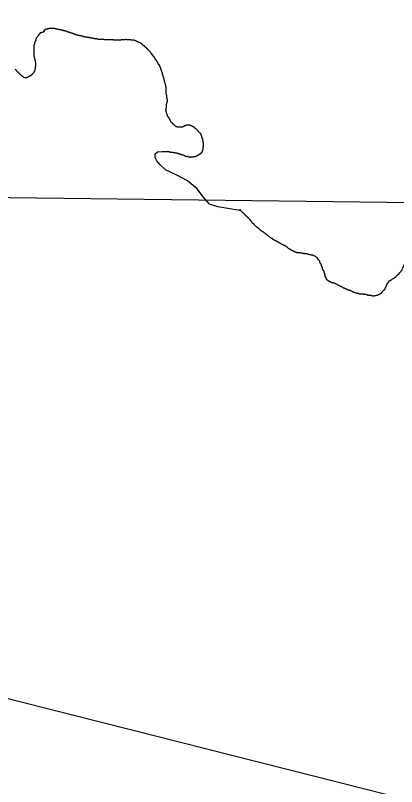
# Model space of a CAD drawing. Extents: x 813775 to 1157140, y 1757555 to 1979907.
# Drawn here: x 1042796 to 1046134, y 1824900 to 1831646 of the extents above; entities that cross this region are included whole.
import ezdxf

# ---------------------------------------------------------------- set-up
doc = ezdxf.new("R2010")
doc.units = 0
for name, color, linetype in [('Level 35', 7, 'Continuous'), ('Level 5', 7, 'Continuous'), ('R_Draft', 7, 'Continuous')]:
    doc.layers.add(name, color=color, linetype=linetype)

msp = doc.modelspace()

# ---------------------------------------------------------------- linework, layer by layer
at = {"layer": 'Level 35'}
msp.add_lwpolyline([(1044764.4, 1829938.4), (1044673.7, 1829954.3), (1044567.7, 1829971.1), (1044495.2, 1829993.4), (1044439.4, 1830057.6), (1044383.6, 1830132.9), (1044302.7, 1830199.9), (1044210.7, 1830247.3), (1044110.3, 1830294.8), (1044060.1, 1830342.2), (1044035, 1830372.9), (1044018.2, 1830403.6), (1044021, 1830434.3), (1044040.5, 1830453.8), (1044079.6, 1830456.6), (1044127, 1830456.6)], dxfattribs=at)
for points in [[(1043373.9, 1831466), (1043368.3, 1831466), (1043362.7, 1831466), (1043357.1, 1831468.8), (1043351.6, 1831471.5), (1043346, 1831471.5), (1043340.4, 1831474.3), (1043334.8, 1831474.3), (1043329.2, 1831477.1), (1043323.7, 1831477.1), (1043318.1, 1831479.9), (1043312.5, 1831482.7), (1043306.9, 1831482.7), (1043301.4, 1831485.5), (1043295.8, 1831488.3), (1043290.2, 1831491.1), (1043284.6, 1831491.1), (1043279, 1831493.9), (1043273.5, 1831493.9), (1043267.9, 1831496.7), (1043262.3, 1831499.5), (1043256.7, 1831499.5), (1043251.1, 1831502.2), (1043245.6, 1831505), (1043240, 1831507.8), (1043234.4, 1831507.8), (1043228.8, 1831510.6), (1043223.3, 1831510.6), (1043217.7, 1831513.4), (1043212.1, 1831513.4), (1043206.5, 1831516.2), (1043200.9, 1831516.2), (1043195.4, 1831519), (1043189.8, 1831519), (1043184.2, 1831519), (1043178.6, 1831521.8), (1043173, 1831521.8), (1043167.5, 1831524.6), (1043161.9, 1831524.6), (1043156.3, 1831524.6), (1043150.7, 1831527.4), (1043145.1, 1831527.4), (1043139.6, 1831530.2), (1043134, 1831530.2), (1043128.4, 1831530.2), (1043122.8, 1831530.2), (1043117.3, 1831530.2), (1043111.7, 1831530.2), (1043106.1, 1831530.2), (1043100.5, 1831530.2), (1043094.9, 1831530.2), (1043089.4, 1831530.2), (1043083.8, 1831527.4), (1043078.2, 1831527.4), (1043072.6, 1831524.6), (1043067, 1831524.6), (1043061.5, 1831524.6), (1043055.9, 1831521.8), (1043050.3, 1831519), (1043050.3, 1831513.4), (1043013.9, 1831492.5), (1043050.3, 1831513.4), (1043050.3, 1831519)], [(1043013.9, 1831492.5), (1042990.9, 1831463.2), (1042988.1, 1831457.6), (1042982.5, 1831452), (1042979.7, 1831446.4), (1042976.9, 1831440.8), (1042974.2, 1831435.3), (1042974.2, 1831429.7), (1042971.4, 1831424.1), (1042968.6, 1831418.5), (1042965.8, 1831412.9), (1042963, 1831407.4), (1042963, 1831401.8), (1042963, 1831396.2), (1042960.2, 1831390.6), (1042957.4, 1831385), (1042957.4, 1831379.5), (1042957.4, 1831373.9), (1042957.4, 1831368.3), (1042957.4, 1831362.7), (1042957.4, 1831357.1), (1042957.4, 1831351.5), (1042957.4, 1831346), (1042957.4, 1831340.4), (1042957.4, 1831334.8), (1042957.4, 1831329.2), (1042957.4, 1831323.6), (1042957.4, 1831318.1), (1042957.4, 1831312.5), (1042957.4, 1831306.9), (1042957.4, 1831301.3), (1042957.4, 1831295.7), (1042957.4, 1831290.2), (1042960.2, 1831284.6), (1042960.2, 1831279), (1042963, 1831273.4), (1042963, 1831267.8), (1042965.8, 1831262.3), (1042965.8, 1831256.7), (1042968.6, 1831251.1), (1042968.6, 1831245.5), (1042968.6, 1831239.9), (1042971.4, 1831234.3), (1042971.4, 1831228.8), (1042971.4, 1831223.2), (1042971.4, 1831217.6), (1042971.4, 1831212), (1042971.4, 1831206.4), (1042971.4, 1831200.9), (1042968.6, 1831195.3), (1042968.6, 1831189.7), (1042968.6, 1831184.1), (1042968.6, 1831178.5), (1042965.8, 1831173), (1042965.8, 1831167.4), (1042963, 1831161.8), (1042960.2, 1831156.2), (1042957.4, 1831150.6), (1042954.6, 1831145), (1042951.8, 1831139.5), (1042946.3, 1831133.9), (1042940.7, 1831128.3), (1042935.1, 1831122.7), (1042929.5, 1831119.9), (1042923.9, 1831117.1), (1042918.4, 1831114.3), (1042912.8, 1831111.6), (1042907.2, 1831108.8), (1042901.6, 1831103.2), (1042896.1, 1831100.4), (1042890.5, 1831100.4), (1042884.9, 1831100.4), (1042879.3, 1831100.4), (1042873.7, 1831100.4), (1042868.2, 1831103.2), (1042862.6, 1831108.8), (1042857, 1831111.6), (1042851.4, 1831117.1), (1042845.8, 1831119.9), (1042843.1, 1831125.5), (1042837.5, 1831128.3), (1042834.7, 1831133.9), (1042829.1, 1831139.5), (1042823.5, 1831142.3), (1042820.7, 1831147.8), (1042815.2, 1831150.6), (1042812.4, 1831156.2), (1042806.8, 1831159), (1042804, 1831164.6), (1042798.4, 1831170.2), (1042795.6, 1831175.7)], [(1043876, 1831410.2), (1043870.4, 1831412.9), (1043864.8, 1831415.7), (1043859.2, 1831418.5), (1043853.7, 1831421.3), (1043848.1, 1831424.1), (1043842.5, 1831426.9), (1043836.9, 1831426.9), (1043831.3, 1831429.7), (1043825.8, 1831429.7), (1043820.2, 1831429.7), (1043814.6, 1831429.7), (1043809, 1831429.7), (1043803.4, 1831432.5), (1043797.9, 1831432.5), (1043792.3, 1831432.5), (1043786.7, 1831432.5), (1043781.1, 1831432.5), (1043775.5, 1831432.5), (1043770, 1831432.5), (1043764.4, 1831435.3), (1043758.8, 1831435.3), (1043753.2, 1831432.5), (1043747.7, 1831432.5), (1043742.1, 1831432.5), (1043736.5, 1831432.5), (1043730.9, 1831432.5), (1043725.3, 1831432.5), (1043719.8, 1831429.7), (1043714.2, 1831429.7), (1043708.6, 1831429.7), (1043703, 1831429.7), (1043697.4, 1831429.7), (1043691.9, 1831429.7), (1043686.3, 1831429.7), (1043680.7, 1831429.7), (1043675.1, 1831429.7), (1043669.6, 1831429.7), (1043664, 1831429.7), (1043658.4, 1831429.7), (1043652.8, 1831432.5), (1043647.2, 1831432.5), (1043641.7, 1831432.5), (1043636.1, 1831432.5), (1043630.5, 1831432.5), (1043624.9, 1831432.5), (1043619.3, 1831432.5), (1043613.8, 1831432.5), (1043608.2, 1831432.5), (1043602.6, 1831432.5), (1043597, 1831432.5), (1043591.4, 1831432.5), (1043585.9, 1831432.5), (1043580.3, 1831432.5), (1043574.7, 1831432.5), (1043569.1, 1831435.3), (1043563.6, 1831435.3), (1043558, 1831435.3), (1043552.4, 1831435.3), (1043546.8, 1831435.3), (1043541.2, 1831435.3), (1043535.7, 1831435.3), (1043530.1, 1831435.3), (1043524.5, 1831435.3), (1043518.9, 1831438.1), (1043513.3, 1831438.1), (1043507.8, 1831440.9), (1043502.2, 1831440.9), (1043496.6, 1831440.9), (1043491, 1831440.9), (1043485.5, 1831443.6), (1043479.9, 1831443.6), (1043474.3, 1831446.4), (1043468.7, 1831446.4), (1043463.1, 1831446.4), (1043457.6, 1831449.2), (1043452, 1831449.2), (1043446.4, 1831449.2), (1043440.8, 1831452), (1043435.2, 1831452), (1043429.7, 1831452), (1043424.1, 1831454.8), (1043418.5, 1831454.8), (1043412.9, 1831454.8), (1043407.3, 1831454.8), (1043401.8, 1831457.6), (1043396.2, 1831457.6), (1043390.6, 1831460.4), (1043385, 1831460.4), (1043379.5, 1831463.2), (1043373.9, 1831466)], [(1044118.6, 1830955.3), (1044115.9, 1830960.9), (1044115.9, 1830966.5), (1044115.9, 1830972), (1044115.9, 1830977.6), (1044115.9, 1830983.2), (1044115.9, 1830988.8), (1044115.9, 1830994.4), (1044115.9, 1830999.9), (1044115.9, 1831005.5), (1044115.9, 1831011.1), (1044115.9, 1831016.7), (1044113.1, 1831022.3), (1044113.1, 1831027.8), (1044113.1, 1831033.4), (1044110.3, 1831039), (1044110.3, 1831044.6), (1044107.5, 1831050.2), (1044104.7, 1831055.8), (1044104.7, 1831061.3), (1044101.9, 1831066.9), (1044101.9, 1831072.5), (1044099.1, 1831078.1), (1044099.1, 1831083.7), (1044099.1, 1831089.2), (1044096.3, 1831094.8), (1044093.5, 1831100.4), (1044093.5, 1831106), (1044090.7, 1831111.6), (1044090.7, 1831117.1), (1044088, 1831122.7), (1044085.2, 1831128.3), (1044082.4, 1831133.9), (1044082.4, 1831139.5), (1044079.6, 1831145.1), (1044079.6, 1831150.6), (1044076.8, 1831156.2), (1044074, 1831161.8), (1044074, 1831167.4), (1044071.2, 1831173), (1044068.4, 1831178.5), (1044068.4, 1831184.1), (1044065.6, 1831189.7), (1044062.9, 1831195.3), (1044060.1, 1831200.9), (1044060.1, 1831206.4), (1044054.5, 1831212), (1044046.1, 1831214.8), (1044051.7, 1831217.6), (1044046.1, 1831220.4), (1044046.1, 1831226), (1044043.3, 1831231.6), (1044040.5, 1831237.1), (1044035, 1831242.7), (1044032.2, 1831248.3), (1044029.4, 1831253.9), (1044026.6, 1831259.5), (1044021, 1831262.3), (1044018.2, 1831267.8), (1044015.4, 1831273.4), (1044012.6, 1831279), (1044009.9, 1831284.6), (1044004.3, 1831287.4), (1044001.5, 1831293), (1043998.7, 1831298.5), (1043993.1, 1831301.3), (1043990.3, 1831306.9), (1043987.5, 1831312.5), (1043982, 1831318.1), (1043979.2, 1831323.6), (1043973.6, 1831329.2), (1043968, 1831334.8), (1043962.4, 1831340.4), (1043959.6, 1831346), (1043954.1, 1831348.8), (1043951.3, 1831354.3), (1043945.7, 1831357.1), (1043942.9, 1831362.7), (1043937.3, 1831365.5), (1043931.8, 1831371.1), (1043926.2, 1831373.9), (1043923.4, 1831379.5), (1043917.8, 1831382.3), (1043912.2, 1831387.8), (1043906.6, 1831390.6), (1043903.9, 1831396.2), (1043898.3, 1831399), (1043892.7, 1831401.8), (1043887.1, 1831404.6), (1043881.5, 1831407.4), (1043876, 1831410.2)], [(1044400.4, 1830628.8), (1044397.6, 1830634.4), (1044392, 1830640), (1044386.4, 1830645.5), (1044380.8, 1830651.1), (1044375.3, 1830653.9), (1044369.7, 1830656.7), (1044364.1, 1830662.3), (1044361.3, 1830667.9), (1044355.7, 1830670.7), (1044350.2, 1830673.4), (1044344.6, 1830676.2), (1044339, 1830679), (1044333.4, 1830681.8), (1044327.8, 1830684.6), (1044322.3, 1830684.6), (1044316.7, 1830684.6), (1044311.1, 1830684.6), (1044305.5, 1830684.6), (1044300, 1830684.6), (1044294.4, 1830684.6), (1044288.8, 1830681.8), (1044283.2, 1830679), (1044277.6, 1830679), (1044272.1, 1830676.2), (1044266.5, 1830673.4), (1044260.9, 1830670.7), (1044255.3, 1830667.9), (1044249.7, 1830667.9), (1044244.2, 1830667.9), (1044238.6, 1830667.9), (1044233, 1830667.9), (1044227.4, 1830667.9), (1044221.8, 1830667.9), (1044216.3, 1830670.7), (1044210.7, 1830670.7), (1044205.1, 1830670.7), (1044199.5, 1830673.4), (1044194, 1830679), (1044188.4, 1830684.6), (1044182.8, 1830687.4), (1044180, 1830693), (1044174.4, 1830698.6), (1044171.6, 1830704.1), (1044166.1, 1830706.9), (1044160.5, 1830709.7), (1044157.7, 1830715.3), (1044154.9, 1830720.9), (1044154.9, 1830726.5), (1044152.1, 1830732), (1044146.5, 1830734.8), (1044146.5, 1830740.4), (1044143.7, 1830746), (1044138.2, 1830748.8), (1044135.4, 1830754.4), (1044132.6, 1830759.9), (1044127, 1830765.5), (1044127, 1830771.1), (1044124.2, 1830776.7), (1044124.2, 1830782.3), (1044121.4, 1830787.9), (1044118.6, 1830793.4), (1044118.6, 1830799), (1044115.9, 1830804.6), (1044115.9, 1830810.2), (1044113.1, 1830815.8), (1044113.1, 1830821.3), (1044115.9, 1830826.9), (1044115.9, 1830832.5), (1044118.6, 1830838.1), (1044118.6, 1830843.7), (1044118.6, 1830849.2), (1044118.6, 1830854.8), (1044118.6, 1830860.4), (1044118.6, 1830866), (1044121.4, 1830871.6), (1044121.4, 1830877.2), (1044124.2, 1830882.7), (1044124.2, 1830888.3), (1044127, 1830893.9), (1044127, 1830899.5), (1044127, 1830905.1), (1044127, 1830910.6), (1044124.2, 1830916.2), (1044124.2, 1830921.8), (1044121.4, 1830927.4), (1044121.4, 1830933), (1044121.4, 1830938.5), (1044121.4, 1830944.1), (1044118.6, 1830949.7), (1044118.6, 1830955.3)], [(1044127, 1830456.6), (1044135.4, 1830455.8), (1044141, 1830453), (1044146.5, 1830455.8), (1044149.3, 1830450.2), (1044154.9, 1830450.2), (1044160.5, 1830447.4), (1044166.1, 1830450.2), (1044171.6, 1830450.2), (1044177.2, 1830447.4), (1044182.8, 1830447.4), (1044188.4, 1830447.4), (1044194, 1830444.6), (1044199.5, 1830441.8), (1044205.1, 1830444.6), (1044210.7, 1830441.8), (1044216.3, 1830441.8), (1044221.8, 1830439), (1044227.4, 1830436.2), (1044233, 1830436.2), (1044238.6, 1830433.5), (1044244.2, 1830430.7), (1044249.7, 1830427.9), (1044255.3, 1830425.1), (1044260.9, 1830425.1), (1044266.5, 1830425.1), (1044272.1, 1830422.3), (1044277.6, 1830419.5), (1044280.4, 1830413.9), (1044286, 1830413.9), (1044291.6, 1830413.9), (1044297.2, 1830411.1), (1044302.7, 1830413.9), (1044308.3, 1830411.1), (1044313.9, 1830408.3), (1044319.5, 1830408.3), (1044325.1, 1830405.5), (1044330.6, 1830408.3), (1044336.2, 1830408.3), (1044341.8, 1830408.3), (1044347.4, 1830408.3), (1044353, 1830408.3), (1044358.5, 1830411.1), (1044364.1, 1830411.1), (1044369.7, 1830411.1), (1044375.3, 1830413.9), (1044380.8, 1830416.7), (1044386.4, 1830419.5), (1044392, 1830422.3), (1044397.6, 1830425.1), (1044403.2, 1830427.9), (1044408.7, 1830430.7), (1044414.3, 1830433.5), (1044408.7, 1830430.7), (1044414.3, 1830436.2), (1044419.9, 1830439), (1044422.7, 1830444.6), (1044428.3, 1830447.4), (1044431.1, 1830453), (1044433.8, 1830458.6), (1044436.6, 1830464.1), (1044436.6, 1830469.7), (1044439.4, 1830475.3), (1044439.4, 1830480.9), (1044439.4, 1830486.5), (1044439.4, 1830492.1), (1044442.2, 1830497.6), (1044442.2, 1830503.2), (1044442.2, 1830508.8), (1044442.2, 1830514.4), (1044442.2, 1830520), (1044442.2, 1830525.5), (1044442.2, 1830531.1), (1044439.4, 1830536.7), (1044439.4, 1830542.3), (1044439.4, 1830547.9), (1044436.6, 1830553.4), (1044436.6, 1830559), (1044436.6, 1830564.6), (1044433.8, 1830570.2), (1044431.1, 1830575.8), (1044428.3, 1830581.4), (1044428.3, 1830586.9), (1044425.5, 1830592.5), (1044422.7, 1830598.1), (1044422.7, 1830603.7), (1044419.9, 1830609.3), (1044414.3, 1830614.8), (1044408.7, 1830620.4), (1044403.2, 1830623.2), (1044400.4, 1830628.8)], [(1044820.2, 1829888.2), (1044814.6, 1829893.8), (1044811.8, 1829899.3), (1044806.2, 1829902.1), (1044800.6, 1829907.7), (1044795.1, 1829913.3), (1044789.5, 1829918.9), (1044783.9, 1829921.7), (1044781.1, 1829927.2), (1044775.5, 1829930), (1044770, 1829935.6), (1044764.4, 1829938.4), (1044764.4, 1829944), (1044764.4, 1829949.6), (1044764.4, 1829944)], [(1045294.4, 1829567.3), (1045288.8, 1829570), (1045283.2, 1829570), (1045277.6, 1829570), (1045272.1, 1829570), (1045266.5, 1829570), (1045260.9, 1829570), (1045255.3, 1829572.8), (1045249.7, 1829575.6), (1045244.2, 1829575.6), (1045238.6, 1829578.4), (1045233, 1829581.2), (1045227.4, 1829584), (1045221.8, 1829586.8), (1045216.3, 1829589.6), (1045210.7, 1829592.4), (1045205.1, 1829597.9), (1045199.5, 1829600.7), (1045194, 1829603.5), (1045188.4, 1829606.3), (1045182.8, 1829611.9), (1045177.2, 1829614.7), (1045171.6, 1829620.3), (1045166.1, 1829623.1), (1045160.5, 1829628.6), (1045154.9, 1829631.4), (1045149.3, 1829634.2), (1045143.7, 1829637), (1045138.2, 1829639.8), (1045132.6, 1829642.6), (1045127, 1829645.4), (1045121.4, 1829648.2), (1045115.8, 1829651), (1045110.3, 1829653.8), (1045104.7, 1829656.6), (1045099.1, 1829662.1), (1045093.5, 1829662.1), (1045088, 1829667.7), (1045082.4, 1829670.5), (1045076.8, 1829673.3), (1045071.2, 1829676.1), (1045065.6, 1829678.9), (1045060.1, 1829681.7), (1045054.5, 1829684.5), (1045048.9, 1829687.2), (1045046.1, 1829692.8), (1045040.5, 1829695.6), (1045035, 1829698.4), (1045029.4, 1829701.2), (1045023.8, 1829706.8), (1045018.2, 1829712.4), (1045012.6, 1829715.2), (1045009.9, 1829720.7), (1045004.3, 1829720.7), (1044998.7, 1829726.3), (1044993.1, 1829729.1), (1044987.5, 1829734.7), (1044982, 1829737.5), (1044976.4, 1829743.1), (1044970.8, 1829745.8), (1044965.2, 1829751.4), (1044959.6, 1829754.2), (1044954.1, 1829759.8), (1044948.5, 1829762.6), (1044942.9, 1829768.2), (1044937.3, 1829771), (1044934.5, 1829776.5), (1044929, 1829779.3), (1044923.4, 1829782.1), (1044920.6, 1829787.7), (1044915, 1829790.5), (1044909.4, 1829793.3), (1044903.9, 1829798.9), (1044898.3, 1829804.5), (1044892.7, 1829810), (1044887.1, 1829815.6), (1044884.3, 1829821.2), (1044878.8, 1829824), (1044873.2, 1829829.6), (1044867.6, 1829835.1), (1044864.8, 1829840.7), (1044859.2, 1829846.3), (1044856.4, 1829851.9), (1044850.9, 1829854.7), (1044848.1, 1829860.3), (1044842.5, 1829865.8), (1044839.7, 1829871.4), (1044834.1, 1829874.2), (1044831.3, 1829879.8), (1044825.8, 1829882.6), (1044820.2, 1829888.2)], [(1046454.8, 1829673.3), (1046449.2, 1829676.1), (1046443.6, 1829676.1), (1046438, 1829676.1), (1046432.4, 1829676.1), (1046426.9, 1829676.1), (1046421.3, 1829678.9), (1046415.7, 1829678.9), (1046410.1, 1829681.7), (1046404.5, 1829681.7), (1046399, 1829684.5), (1046393.4, 1829687.2), (1046387.8, 1829690), (1046382.2, 1829692.8), (1046376.6, 1829695.6), (1046371.1, 1829695.6), (1046365.5, 1829698.4), (1046362.7, 1829704), (1046357.1, 1829706.8), (1046351.5, 1829706.8), (1046346, 1829706.8), (1046340.4, 1829706.8), (1046334.8, 1829706.8), (1046329.2, 1829706.8), (1046323.6, 1829704), (1046318.1, 1829704), (1046312.5, 1829704), (1046306.9, 1829704), (1046301.3, 1829704), (1046295.8, 1829701.2), (1046293, 1829695.6), (1046290.2, 1829690), (1046287.4, 1829684.5), (1046284.6, 1829678.9), (1046279, 1829673.3), (1046276.2, 1829667.7), (1046273.4, 1829662.1), (1046270.7, 1829656.6), (1046267.9, 1829651), (1046265.1, 1829645.4), (1046265.1, 1829639.8), (1046262.3, 1829634.2), (1046262.3, 1829628.6), (1046259.5, 1829623.1), (1046259.5, 1829617.5), (1046256.7, 1829611.9), (1046256.7, 1829606.3), (1046253.9, 1829600.7), (1046253.9, 1829595.2), (1046251.1, 1829589.6), (1046251.1, 1829584), (1046248.3, 1829578.4), (1046245.5, 1829572.8), (1046242.8, 1829567.3), (1046242.8, 1829561.7), (1046240, 1829556.1), (1046237.2, 1829550.5), (1046234.4, 1829544.9), (1046234.4, 1829539.3), (1046231.6, 1829533.8), (1046228.8, 1829528.2), (1046226, 1829522.6), (1046223.2, 1829517), (1046220.4, 1829511.4), (1046217.7, 1829505.9), (1046214.9, 1829500.3), (1046212.1, 1829494.7), (1046209.3, 1829489.1), (1046206.5, 1829483.5), (1046206.5, 1829478), (1046203.7, 1829472.4), (1046200.9, 1829466.8), (1046198.1, 1829461.2), (1046195.3, 1829455.6), (1046192.5, 1829450), (1046192.5, 1829444.5), (1046187, 1829438.9), (1046184.2, 1829433.3), (1046184.2, 1829427.7), (1046181.4, 1829422.1), (1046178.6, 1829416.6), (1046173, 1829411), (1046170.2, 1829405.4), (1046164.7, 1829399.8), (1046161.9, 1829394.2), (1046156.3, 1829391.4), (1046153.5, 1829385.9), (1046150.7, 1829380.3), (1046145.1, 1829377.5), (1046139.6, 1829371.9), (1046134, 1829366.3)], [(1045684.9, 1829254.7), (1045679.3, 1829257.5), (1045673.7, 1829260.3), (1045668.1, 1829260.3), (1045662.6, 1829265.9), (1045657, 1829268.7), (1045651.4, 1829271.5), (1045645.8, 1829274.2), (1045640.3, 1829277), (1045634.7, 1829279.8), (1045629.1, 1829282.6), (1045623.5, 1829285.4), (1045617.9, 1829288.2), (1045612.4, 1829291), (1045606.8, 1829293.8), (1045601.2, 1829296.6), (1045595.6, 1829299.4), (1045590, 1829302.1), (1045584.5, 1829304.9), (1045578.9, 1829304.9), (1045573.3, 1829307.7), (1045567.7, 1829307.7), (1045562.1, 1829310.5), (1045556.6, 1829313.3), (1045551, 1829316.1), (1045545.4, 1829318.9), (1045539.8, 1829321.7), (1045534.3, 1829324.5), (1045528.7, 1829330.1), (1045523.1, 1829332.8), (1045520.3, 1829338.4), (1045517.5, 1829344), (1045514.7, 1829349.6), (1045511.9, 1829355.2), (1045509.2, 1829360.7), (1045509.2, 1829366.3), (1045506.4, 1829371.9), (1045506.4, 1829377.5), (1045506.4, 1829383.1), (1045503.6, 1829391.4), (1045500.8, 1829397), (1045500.8, 1829405.4), (1045495.2, 1829411), (1045492.4, 1829416.6), (1045486.8, 1829419.4), (1045484, 1829424.9), (1045484, 1829430.5), (1045484, 1829436.1), (1045484, 1829441.7), (1045481.3, 1829447.3), (1045478.5, 1829452.8), (1045475.7, 1829458.4), (1045475.7, 1829464), (1045472.9, 1829469.6), (1045467.3, 1829475.2), (1045464.5, 1829480.7), (1045461.7, 1829486.3), (1045461.7, 1829491.9), (1045458.9, 1829497.5), (1045456.2, 1829503.1), (1045450.6, 1829505.9), (1045447.8, 1829511.4), (1045445, 1829517), (1045442.2, 1829522.6), (1045436.6, 1829525.4), (1045433.8, 1829531), (1045428.3, 1829531), (1045422.7, 1829536.6), (1045417.1, 1829539.3), (1045411.5, 1829542.1), (1045405.9, 1829544.9), (1045400.4, 1829547.7), (1045394.8, 1829547.7), (1045389.2, 1829547.7), (1045383.6, 1829550.5), (1045378, 1829550.5), (1045372.5, 1829553.3), (1045366.9, 1829553.3), (1045361.3, 1829553.3), (1045355.7, 1829556.1), (1045350.2, 1829558.9), (1045344.6, 1829558.9), (1045339, 1829558.9), (1045333.4, 1829558.9), (1045327.8, 1829561.7), (1045322.3, 1829561.7), (1045316.7, 1829561.7), (1045311.1, 1829564.5), (1045305.5, 1829564.5), (1045299.9, 1829567.3), (1045294.4, 1829567.3)], [(1046134, 1829366.3), (1046128.4, 1829360.7), (1046125.6, 1829355.2), (1046120, 1829352.4), (1046114.4, 1829349.6), (1046108.9, 1829346.8), (1046103.3, 1829344), (1046097.7, 1829338.4), (1046092.1, 1829335.6), (1046086.6, 1829330.1), (1046081, 1829327.3), (1046075.4, 1829324.5), (1046069.8, 1829321.7), (1046064.2, 1829318.9), (1046061.4, 1829313.3), (1046058.7, 1829307.7), (1046055.9, 1829302.1), (1046050.3, 1829299.4), (1046047.5, 1829293.8), (1046047.5, 1829288.2), (1046044.7, 1829282.6), (1046041.9, 1829277), (1046039.1, 1829271.5), (1046036.3, 1829265.9), (1046033.6, 1829260.3), (1046030.8, 1829254.7), (1046028, 1829249.1), (1046025.2, 1829243.5), (1046019.6, 1829240.8), (1046016.8, 1829235.2), (1046011.2, 1829232.4), (1046008.4, 1829226.8), (1046005.7, 1829221.2), (1046000.1, 1829218.4), (1045997.3, 1829212.8), (1045991.7, 1829210.1), (1045986.1, 1829207.3), (1045980.6, 1829204.5), (1045975, 1829201.7), (1045969.4, 1829198.9), (1045963.8, 1829196.1), (1045958.2, 1829196.1), (1045952.7, 1829193.3), (1045947.1, 1829193.3), (1045941.5, 1829193.3), (1045935.9, 1829190.5), (1045930.3, 1829190.5), (1045924.8, 1829190.5), (1045919.2, 1829193.3), (1045913.6, 1829193.3), (1045908, 1829196.1), (1045902.5, 1829196.1), (1045896.9, 1829198.9), (1045891.3, 1829196.1), (1045885.7, 1829196.1), (1045880.1, 1829198.9), (1045874.6, 1829201.7), (1045869, 1829201.7), (1045863.4, 1829204.5), (1045857.8, 1829204.5), (1045852.2, 1829204.5), (1045846.7, 1829204.5), (1045841.1, 1829207.3), (1045835.5, 1829207.3), (1045829.9, 1829207.3), (1045824.4, 1829207.3), (1045818.8, 1829207.3), (1045813.2, 1829207.3), (1045807.6, 1829210.1), (1045802, 1829212.8), (1045796.5, 1829212.8), (1045790.9, 1829212.8), (1045785.3, 1829215.6), (1045779.7, 1829215.6), (1045774.1, 1829218.4), (1045768.6, 1829221.2), (1045763, 1829221.2), (1045757.4, 1829224), (1045751.8, 1829226.8), (1045746.2, 1829229.6), (1045740.7, 1829229.6), (1045735.1, 1829235.2), (1045729.5, 1829238), (1045723.9, 1829238), (1045718.4, 1829240.8), (1045712.8, 1829243.5), (1045707.2, 1829243.5), (1045701.6, 1829246.3), (1045696, 1829251.9), (1045690.5, 1829251.9), (1045684.9, 1829254.7)]]:
    msp.add_spline(points, degree=3, dxfattribs=at)
at = {"layer": 'Level 5'}
msp.add_lwpolyline([(1042036.9, 1830060.8), (1052416.5, 1829932.4)], dxfattribs=at)
at = {"layer": 'R_Draft'}
msp.add_line((1092628.5, 1813061.2), (1002488.6, 1835832.3), dxfattribs=at)

doc.saveas('drawing.dxf')
